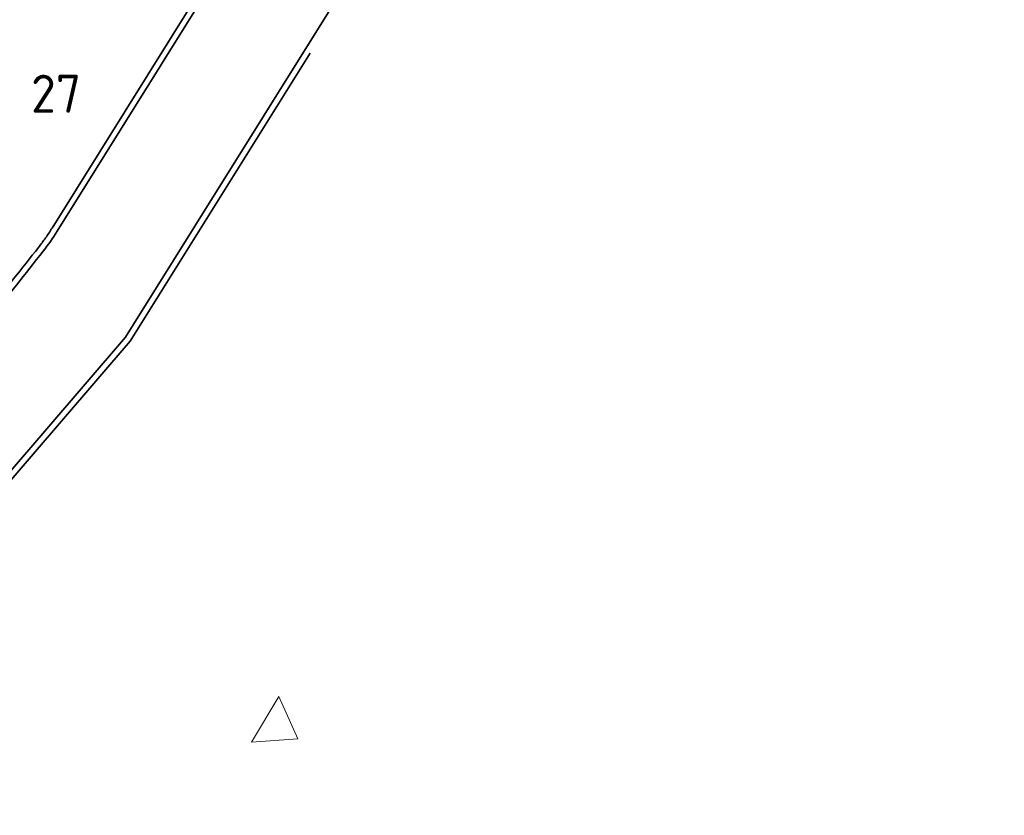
# Model space of a CAD drawing. Header units: metres. Extents: x 92403 to 95147, y 464428 to 465602.
# Tile 410 of 568: x 93146 to 93159, y 465088 to 465098. Entities that reach past the tile are written whole.
import ezdxf

# ---------------------------------------------------------------- set-up
doc = ezdxf.new("R2010")
doc.units = ezdxf.units.M
doc.linetypes.add('VH-OPSLUITBAND_80X200', pattern=[14, 8, -2, 2, -2])
doc.layers.get('0').update_dxf_attribs({"linetype": 'CONTINUOUS'})
for name, color, linetype, lineweight in [('B-RO-OG-TOPOGRAFIE_BEBOUWING_ENTREE-S', 7, 'CONTINUOUS', 5), ('N-WE-IE-MEUBILAIR_WEGMEUBILAIR_LICHTMAST-T25', 7, 'CONTINUOUS', 25), ('N-WE-VH-KANTOPSLUITING_OPSLUITBAND_80X200-G', 7, 'VH-OPSLUITBAND_80X200', 35), ('N-WE-VH-KANTOPSLUITING_VOORKANTBAND-G', 50, 'CONTINUOUS', 35)]:
    doc.layers.add(name, color=color, linetype=linetype, lineweight=lineweight)
doc.styles.add('NLCS-ISO-M200-T25', font='NLCS-ISO.ttf', dxfattribs={"height": 0.5})

# ---------------------------------------------------------------- blocks, each defined once
blk = doc.blocks.new('SRO-BEBOUWING_ENTREE')
blk.add_lwpolyline([(0, 0.35), (0, -0.35), (0.5, 0)], close=True)

msp = doc.modelspace()

# ---------------------------------------------------------------- linework, layer by layer
at = {"layer": 'N-WE-VH-KANTOPSLUITING_OPSLUITBAND_80X200-G', "flags": 128}
msp.add_lwpolyline([(93188.057, 465156.053), (93186.217, 465155.299), (93184.172863, 465152.033196), (93178.915, 465143.633), (93169.607, 465128.702), (93166.356, 465123.487), (93160.56, 465114.21), (93147.831, 465093.818), (93144.696, 465090.167), (93143.100835, 465088.536102), (93142.082051, 465087.579076)], dxfattribs=at)
msp.add_lwpolyline([(93161.07962, 465123.063821), (93163.276059, 465121.690194), (93159.152178, 465115.089566), (93146.80355, 465095.306927, -0.026660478), (93146.624947, 465095.052114, -0.003793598), (93145.967647, 465094.226261), (93143.975517, 465095.577757)], format="xyb", dxfattribs=at)
at = {"layer": 'N-WE-VH-KANTOPSLUITING_VOORKANTBAND-G', "flags": 128}
msp.add_lwpolyline([(93192.052706, 465152.786321), (93192.151458, 465152.910968), (93192.088681, 465152.960704), (93188.069986, 465156.144778), (93186.162846, 465155.363265), (93184.105052, 465152.075641), (93178.84715, 465143.675383), (93169.539111, 465128.744322), (93166.288111, 465123.529321), (93160.492153, 465114.252389), (93147.76844, 465093.868858), (93144.635474, 465090.219529), (93143.044895, 465088.59332), (93142.027419, 465087.637517)], dxfattribs=at)
msp.add_lwpolyline([(93161.122039, 465123.131649), (93163.386275, 465121.715622), (93159.220025, 465115.047178), (93146.871414, 465095.264565, -0.026660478), (93146.687917, 465095.002771, -0.00606543), (93145.980378, 465094.11611), (93143.927316, 465095.513908)], format="xyb", dxfattribs=at)

# ---------------------------------------------------------------- block references
at = {"layer": 'B-RO-OG-TOPOGRAFIE_BEBOUWING_ENTREE-S', "ltscale": 1, "rotation": 329.1507111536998}
msp.add_blockref('SRO-BEBOUWING_ENTREE', (93149.60644, 465088.84182), dxfattribs=at)

# ---------------------------------------------------------------- texts
at = {"layer": 'N-WE-IE-MEUBILAIR_WEGMEUBILAIR_LICHTMAST-T25', "insert": (93146.527009, 465097.324626), "char_height": 0.5, "attachment_point": 1, "style": 'NLCS-ISO-M200-T25'}
msp.add_mtext_dynamic_manual_height_columns('27', width=3.78348824, gutter_width=6.25, heights=[0], dxfattribs=at)

doc.saveas('drawing.dxf')
